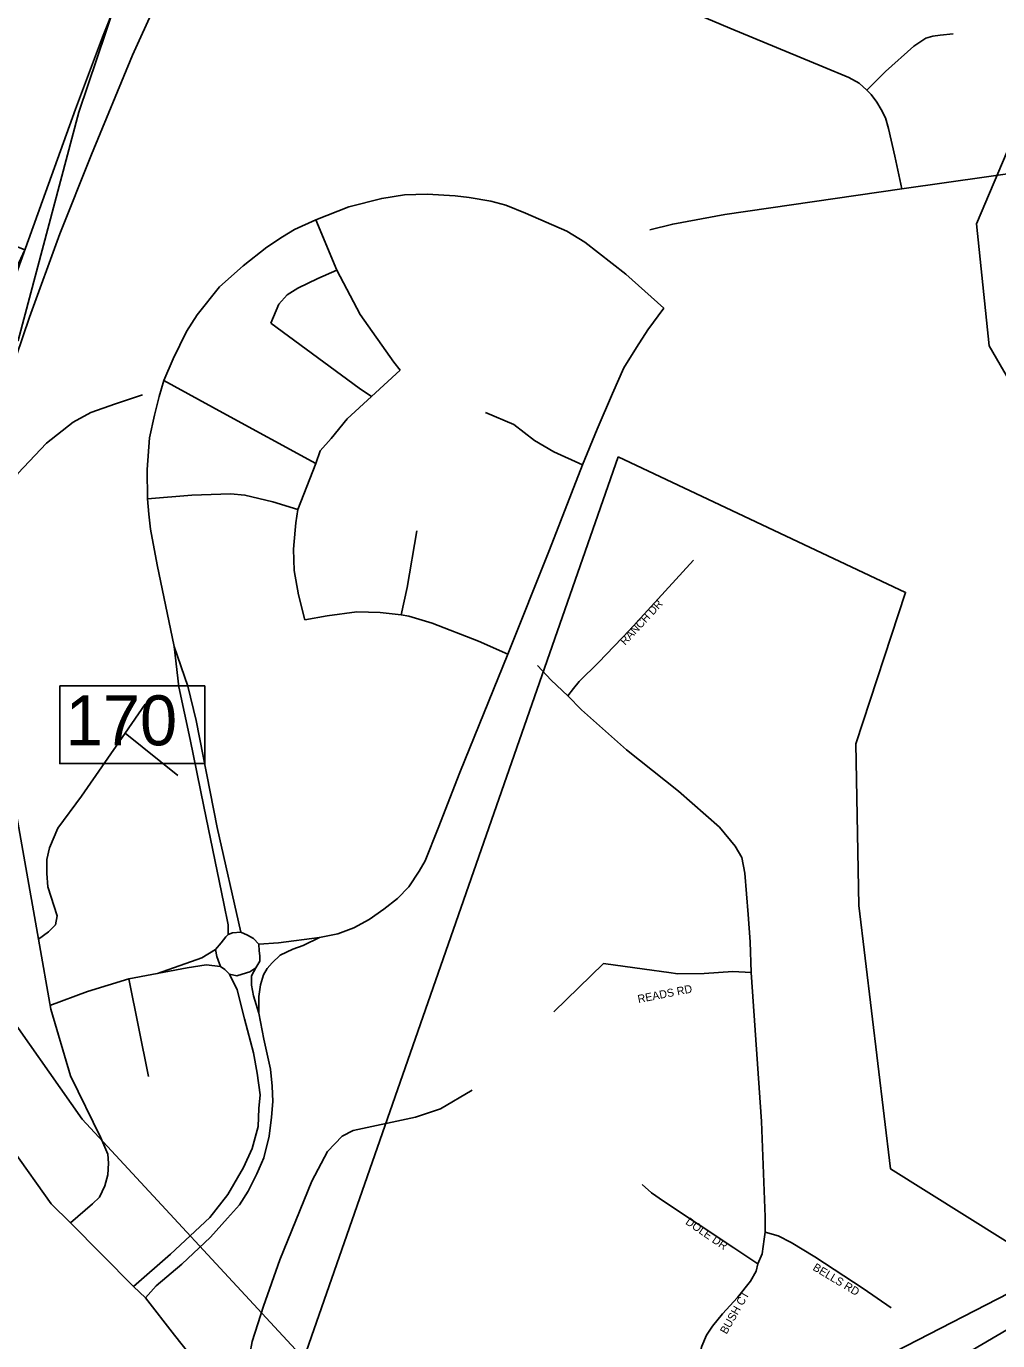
# Model space of a CAD drawing. Extents: x 2290615 to 2522933, y 819489 to 1012715.
# Drawn here: x 2399663 to 2402578, y 965987 to 969932 of the extents above; entities that cross this region are included whole.
import ezdxf

# ---------------------------------------------------------------- set-up
doc = ezdxf.new("R2010")
doc.units = 0
for name, color, linetype in [('Exist Boundary Political City Limit New', 7, 'Continuous'), ('Exist Hydrographic Misc Water Feature', 7, 'Continuous'), ('Exist Road Non-System Type 51', 7, 'Continuous'), ('Exist Road Primary Interstate Divided Center Attributed', 7, 'Continuous'), ('Exist Road Primary Interstate Interchange CELL', 7, 'Continuous'), ('Exist Road Primary NC Attributed', 7, 'Continuous'), ('Exist Road Secondary Type 51 Attributed', 7, 'Continuous'), ('Map Preparation Boundary City Limit Buffer Line', 7, 'Continuous')]:
    doc.layers.add(name, color=color, linetype=linetype)

msp = doc.modelspace()

# ---------------------------------------------------------------- linework, layer by layer
at = {"layer": 'Exist Boundary Political City Limit New'}
for points in [[(2401828.1, 974777.1), (2402082.3, 974670.9), (2401438.9, 973319.7), (2400923, 972312.7), (2400540.8, 971567), (2400082.2, 970356), (2400012.2, 970241.3), (2399821.1, 969674), (2399639.4, 968988.7), (2399541.5, 969007.9), (2399659.2, 969260.8), (2399441.1, 969349.1), (2399326.9, 969155.1), (2398980.7, 969285), (2398894.2, 969167.3), (2398542.8, 969279.8), (2398209.6, 969138.7), (2399316.1, 967384.2), (2399830.8, 966651.2), (2400496.2, 965932.8), (2401439.2, 968639.9)], [(2401439.2, 968639.9), (2402302.2, 968233), (2402152.3, 967778.7), (2402161.4, 967292.6), (2402256.8, 966502.1), (2402824.3, 966147.8), (2402329.4, 965857), (2402215.9, 965798), (2402106.9, 965752.5), (2402097.9, 965702.6), (2403001.3, 964934.8)], [(2401858.2, 966217.6), (2401786.5, 966265.2), (2401575.5, 966405.4), (2401539.5, 966430.6), (2401511.8, 966455.2)]]:
    msp.add_lwpolyline(points, dxfattribs=at)
at = {"layer": 'Exist Hydrographic Misc Water Feature'}
for points in [[(2402782.9, 967974.5), (2402782.9, 968575.3), (2402552.8, 968972.9), (2402514.9, 969339), (2402684.9, 969740), (2402702.7, 970216.7), (2402635.9, 970273.1), (2402551.8, 970299.2), (2401818.7, 970321.5), (2401633.8, 970392.8), (2401549.9, 970510.8), (2401529.8, 970733.3), (2401504.8, 970751.9), (2401342.8, 971621.9), (2401238.8, 971906.5), (2401110.7, 972186.8), (2401091.8, 972327.1), (2401261.8, 972705.2), (2401823.6, 973729.5), (2401967.8, 974122.9), (2402177.1, 974537.6)], [(2400671.9, 963774.3), (2401262.8, 964491.3), (2401411.9, 965157.3), (2401541.9, 965392.4), (2401797, 965645.8), (2402202, 965918.5), (2402714.8, 966182.6), (2403003.9, 966378.3), (2403316.8, 966650.5), (2403590, 966812.7), (2403906, 966848.7), (2403955, 966932.7), (2403976.9, 967166.7), (2404058.9, 967285), (2404330.8, 967447.2), (2404430.9, 967457.9), (2404707.9, 967344.5), (2404765.9, 967343.6), (2404782.1, 967338.5)]]:
    msp.add_lwpolyline(points, dxfattribs=at)
at = {"layer": 'Exist Road Non-System Type 51'}
for p, q in [((2400532.6, 969351.4), (2400595.2, 969199.9)), ((2400785.4, 968899.4), (2400699.8, 968820.4)), ((2400478.3, 968482), (2400531.8, 968619.5)), ((2399960.4, 967810.1), (2400019.7, 967897.4)), ((2399960.4, 967810.1), (2400118.5, 967683.3)), ((2399971.1, 967073.2), (2400030.4, 966779.3))]:
    msp.add_line(p, q, dxfattribs=at)
for points in [[(2402185.5, 969740.4), (2402162.4, 969761), (2402131.9, 969777.9), (2402055, 969810.4), (2401774.6, 969926.1), (2401465, 970058.7)], [(2402185.5, 969740.4), (2402241.4, 969796), (2402327.1, 969872.2), (2402362.9, 969896.9), (2402383.5, 969902.6), (2402406.1, 969905.9), (2402445.2, 969909.2)], [(2402290.4, 969444.5), (2402269.9, 969542), (2402250.5, 969625.6), (2402241.4, 969656.9), (2402228.7, 969682), (2402215.5, 969704.6), (2402199, 969727.3), (2402185.5, 969740.4)], [(2400532.6, 969351.4), (2400631.4, 969390.1), (2400730.2, 969415.6), (2400798.6, 969426.3), (2400866.1, 969428), (2400950.9, 969423), (2400992, 969418.1), (2401057.1, 969407.4), (2401102.4, 969395.1), (2401161.6, 969371.2), (2401285.1, 969316.8), (2401339.5, 969283.9), (2401463, 969187.6), (2401576.6, 969085.5)], [(2400076.5, 968868.9), (2400103.7, 968934), (2400144, 969015.5), (2400176.1, 969065.7), (2400243.6, 969149.7), (2400314.4, 969213.1), (2400385.2, 969269.1), (2400432.2, 969300.4), (2400468.4, 969321.8), (2400532.6, 969351.4)], [(2400595.2, 969199.9), (2400538.4, 969175.2), (2400478.3, 969146.4), (2400446.2, 969125.8), (2400421.5, 969097.8), (2400396.8, 969041)], [(2400595.2, 969199.9), (2400665.2, 969066.5), (2400766.4, 968924.1), (2400785.4, 968899.4)], [(2401576.6, 969085.5), (2401528.9, 969021.3), (2401494.3, 968967.7), (2401456.4, 968906.8), (2401422.6, 968829.4), (2401376.5, 968723.2), (2401332.1, 968616.2)], [(2400699.8, 968820.4), (2400662.7, 968845.9), (2400396.8, 969041)], [(2400027.1, 968514.1), (2400026.3, 968601.4), (2400032.9, 968696.9), (2400047.7, 968765.2), (2400062.5, 968821.2), (2400076.5, 968868.9)], [(2400531.8, 968619.5), (2400253.5, 968771.8), (2400076.5, 968868.9)], [(2400012.2, 968825.9), (2399931, 968799.1), (2399857.5, 968772.6), (2399804, 968743.8), (2399724.1, 968680.4), (2399638.3, 968589.8), (2399569.9, 968455.2), (2399532.2, 968308), (2399551.2, 968050.5), (2399566.8, 967939.4), (2399699.9, 967191.8)], [(2400699.8, 968820.4), (2400626.5, 968753.7), (2400578.7, 968694.4), (2400545, 968658.2), (2400531.8, 968619.5)], [(2401332.1, 968616.2), (2401246.4, 968654.9), (2401188, 968688.6), (2401126.2, 968737.2), (2401041.4, 968772.6)], [(2401332.1, 968616.2), (2401233.3, 968360.1), (2401108.1, 968047.3)], [(2400478.3, 968482), (2400403.4, 968504.2), (2400319.4, 968524.8), (2400276.6, 968528.9), (2400160.5, 968524.8), (2400027.1, 968514.1)], [(2400107, 968070.3), (2400055.9, 968315.7), (2400036.1, 968422.7), (2400031.2, 968467.2), (2400027.1, 968514.1)], [(2400498.9, 968150.2), (2400480.7, 968225.9), (2400466.8, 968298.4), (2400465.1, 968362.6), (2400470, 968419.4), (2400472.5, 968441.6), (2400478.3, 968482)], [(2400787.9, 968165.8), (2400806, 968247.3), (2400835.6, 968417.8)], [(2401288.2, 967922.2), (2401305.8, 967944.4), (2401322.5, 967965.4), (2401380.2, 968022.4), (2401474.2, 968120.8), (2401665.2, 968329.4)], [(2400787.9, 968165.8), (2400725.3, 968172.4), (2400655.3, 968174), (2400566.4, 968162.5), (2400498.9, 968150.2)], [(2401108.1, 968047.3), (2401020, 968086), (2400881.7, 968140.3), (2400811.7, 968161.7), (2400787.9, 968165.8)], [(2400269.1, 967205.8), (2400269.1, 967235.4), (2400256, 967298.8), (2400195.9, 967590.3), (2400155.5, 967791.2), (2400120.9, 967949.3), (2400107, 968070.3)], [(2400107, 968070.3), (2400148.1, 967951.7), (2400172.8, 967848), (2400236.2, 967526.9), (2400307, 967213.2)], [(2400543.3, 967196.7), (2400598.5, 967208.3), (2400646.2, 967226.4), (2400692.3, 967251.1), (2400736.8, 967282.4), (2400777.1, 967314.5), (2400810.9, 967349.1), (2400842.2, 967396), (2400860.3, 967427.3), (2400899, 967525.3), (2400964.9, 967692.4), (2401108.1, 968047.3)], [(2401288.2, 967922.1), (2401238.8, 967969.2), (2401197, 968013.8)], [(2401838.5, 967091.5), (2401835.2, 967183.6), (2401830, 967265.5), (2401819.5, 967390.4), (2401811, 967436.8), (2401790.8, 967471.2), (2401743.2, 967528.4), (2401620.8, 967636.6), (2401465, 967760.3), (2401329.5, 967880.7), (2401288.2, 967922.2)], [(2399699.9, 967191.8), (2399729.9, 967214), (2399751.3, 967235.4), (2399756.2, 967261.8), (2399728.2, 967349.1), (2399724.9, 967388.6), (2399724.9, 967431.4), (2399733.2, 967466), (2399757.9, 967525.3), (2399828.7, 967620.8), (2399960.4, 967810.1)], [(2400231.3, 967160.5), (2400248.6, 967181.1), (2400262.6, 967199.2), (2400269.1, 967205.8)], [(2400269.1, 967205.8), (2400282.3, 967210.7), (2400307, 967213.2)], [(2400307, 967213.2), (2400327.6, 967204.2), (2400345.7, 967193.5), (2400361.4, 967177)], [(2400361.4, 966969.5), (2400361.4, 967019.7), (2400366.3, 967055.1), (2400375.4, 967084.8), (2400386.1, 967103.7), (2400401.7, 967121), (2400425.6, 967144.1), (2400463.5, 967162.2), (2400494.7, 967172.9), (2400543.3, 967196.7)], [(2400361.4, 967177), (2400420.6, 967181.1), (2400543.3, 967196.7)], [(2399699.9, 967191.8), (2399737.3, 966981.9), (2399795.9, 966781.8), (2399887.4, 966595.7), (2399907.7, 966546.3), (2399910.2, 966519.1), (2399907.7, 966484.6), (2399899.5, 966451.6), (2399883, 966417.9), (2399862.4, 966397.3), (2399795.9, 966340.9)], [(2400231.3, 967160.5), (2400190.1, 967135.8), (2400057.3, 967089)], [(2400246.1, 967109.5), (2400239.5, 967128.4), (2400235.4, 967139.9), (2400231.3, 967160.5)], [(2400352.3, 967105.4), (2400363.8, 967125.9), (2400363.8, 967141.6), (2400362.2, 967157.2), (2400361.4, 967177)], [(2400246.1, 967109.5), (2400203.3, 967115.2), (2400146.5, 967105.4), (2399971.1, 967073.2)], [(2401838.2, 967091.5), (2401783.5, 967094.8), (2401697.2, 967089.1), (2401619, 967087.4), (2401592, 967091.6), (2401518.8, 967102.2), (2401395.8, 967118.8), (2401246.8, 966974.1)], [(2400273.3, 967087.2), (2400296.3, 967039.5), (2400318.5, 966953), (2400345.7, 966850.9), (2400356.4, 966790), (2400365.5, 966725), (2400361.4, 966683.8), (2400358.9, 966629.5), (2400340.8, 966563.6), (2400315.3, 966506.8), (2400268.3, 966425.3), (2400214, 966356.1), (2400096.2, 966246.6), (2399985.1, 966149.5)], [(2400273.3, 967087.2), (2400259.3, 967100.4), (2400246.1, 967109.5)], [(2400273.3, 967087.2), (2400295.5, 967082.3), (2400311.1, 967087.2), (2400334.2, 967093.8), (2400352.3, 967105.4)], [(2400361.4, 966969.5), (2400345.7, 967021.4), (2400339.1, 967053.5), (2400339.1, 967066.7), (2400339.1, 967082.3), (2400352.3, 967105.4)], [(2401880.8, 966312.8), (2401880.8, 966358.6), (2401869.2, 966644.4), (2401838.5, 967091.6)], [(2399971.1, 967073.2), (2399846.8, 967034.6), (2399734, 966992.6)], [(2400021.3, 966114.9), (2400053.4, 966151.1), (2400130, 966216.2), (2400216.5, 966297.7), (2400267.5, 966354.5), (2400303.7, 966394.8), (2400329.3, 966436), (2400355.6, 966487.9), (2400376.2, 966535.6), (2400391.8, 966600.7), (2400399.2, 966657.5), (2400403.4, 966704.4), (2400401.7, 966750.5), (2400395.9, 966801.5), (2400376.2, 966892.1), (2400361.4, 966969.5)], [(2401001.7, 966738.8), (2400906.2, 966683.1), (2400831.8, 966657.8), (2400644.7, 966618), (2400611, 966600.5), (2400567.7, 966554.9), (2400519.9, 966465.9), (2400424.4, 966229.5), (2400375.3, 966090.1), (2400340.8, 965983.8), (2400334.1, 965946.7), (2400340.8, 965910.8)], [(2401858.2, 966217.6), (2401871.5, 966247.3), (2401878, 966291.3), (2401880.8, 966312.9)], [(2401880.8, 966312.9), (2401919.5, 966301.3), (2401958.2, 966281.2), (2402029.5, 966238.1), (2402175.2, 966143.3), (2402259.2, 966085.2)], [(2401667.8, 965883.1), (2401676.8, 965918.9), (2401691, 965969.8), (2401704.8, 966002.8), (2401723, 966030.2), (2401752.8, 966066.9), (2401797.8, 966116.8), (2401836.2, 966165.4), (2401853.8, 966195.6), (2401858.2, 966217.6)]]:
    msp.add_lwpolyline(points, dxfattribs=at)
at = {"layer": 'Exist Road Primary Interstate Divided Center Attributed'}
for points in [[(2402882.4, 977570.2), (2402861.4, 977451.6), (2402837.1, 977314.8), (2402785.8, 977014), (2402721, 976610.6), (2402622.9, 976169.3), (2402531.1, 975819.9), (2402392.5, 975371.4), (2402229.6, 974908.6), (2402051.3, 974458.3), (2401829, 973968.4), (2401537.4, 973401.1), (2401207.9, 972761.8), (2400802.9, 971978.3), (2400492.3, 971329.9), (2400249.3, 970786), (2400103.5, 970431.2), (2399891.9, 969899.9), (2399810.9, 969683.8), (2399711.9, 969408.2), (2399619.2, 969149.1)], [(2399506.3, 968562.5), (2399572.4, 968763.5), (2399673.2, 969058.8), (2399764.1, 969309.2), (2399859.5, 969546.9), (2399981.9, 969845.9), (2400108.9, 970125.1), (2400260.1, 970438.4), (2400457.2, 970814.8), (2400702.9, 971250.7), (2401103.5, 971953.1), (2401470.8, 972608.7), (2401785.8, 973217.4), (2402037.8, 973775.7), (2402229.6, 974269.2), (2402398.8, 974780.7), (2402531.1, 975236.4), (2402653.5, 975747.9), (2402729.1, 976133.3), (2402800.2, 976594.3), (2402863.2, 977015.8), (2402916.3, 977313), (2402941.9, 977508.2)]]:
    msp.add_lwpolyline(points, dxfattribs=at)
at = {"layer": 'Exist Road Primary Interstate Interchange CELL'}
msp.add_lwpolyline([(2399764, 967952.2), (2400198.9, 967952.2), (2400198.9, 967719), (2399764, 967719)], close=True, dxfattribs=at)
at = {"layer": 'Exist Road Primary NC Attributed'}
for points in [[(2399795.9, 966340.9), (2399737.8, 966397.1), (2399506.9, 966721.7)], [(2400654.7, 965189), (2400592.3, 965282), (2400559.1, 965335.1), (2400461.5, 965485.8), (2400387.7, 965614.3), (2400212.3, 965872), (2400108.6, 966003.7), (2400021.3, 966114.9), (2399985.1, 966149.5), (2399795.9, 966340.9)]]:
    msp.add_lwpolyline(points, dxfattribs=at)
at = {"layer": 'Exist Road Secondary Type 51 Attributed'}
msp.add_lwpolyline([(2405208, 969910.7), (2405053.4, 969856), (2404903.5, 969815.5), (2404765.9, 969800), (2404224, 969717.9), (2402290.4, 969444.5), (2401760.1, 969366.8), (2401603.2, 969338.5), (2401534.4, 969321.1)], dxfattribs=at)
at = {"layer": 'Map Preparation Boundary City Limit Buffer Line'}
for points in [[(2401828.1, 974777.1), (2402082.3, 974670.9), (2401438.9, 973319.7), (2400923, 972312.7), (2400540.8, 971567), (2400082.2, 970356), (2400012.2, 970241.3), (2399821.1, 969674), (2399639.4, 968988.7), (2399541.5, 969007.9), (2399659.2, 969260.8), (2399441.1, 969349.1), (2399326.9, 969155.1), (2398980.7, 969285), (2398894.2, 969167.3), (2398542.8, 969279.8), (2398209.6, 969138.7), (2399316.1, 967384.2), (2399830.8, 966651.2), (2400496.2, 965932.8), (2401439.2, 968639.9)], [(2401439.2, 968639.9), (2402302.2, 968233), (2402152.3, 967778.7), (2402161.4, 967292.6), (2402256.8, 966502.1), (2402824.3, 966147.8), (2402329.4, 965857), (2402215.9, 965798), (2402106.9, 965752.5), (2402097.9, 965702.6), (2403001.3, 964934.8)], [(2401858.2, 966217.6), (2401786.5, 966265.2), (2401575.5, 966405.4), (2401539.5, 966430.6), (2401511.8, 966455.2)]]:
    msp.add_lwpolyline(points, dxfattribs=at)

# ---------------------------------------------------------------- texts
at = {"layer": 'Exist Boundary Political City Limit New'}
for s, rotation, p in [('  RANCH DR', 47.237, (2401448.2, 968059.6)), ('  READS RD', 11.2242, (2401483, 966996.5)), ('  BELLS RD', 329.0158, (2402006, 966209.4)), ('  BUSH CT', 60.4266, (2401755.8, 965988.9))]:
    msp.add_text(s, height=24.02, rotation=rotation, dxfattribs=at).set_placement(p)
at = {"layer": 'Exist Road Non-System Type 51'}
msp.add_text('  DOLE DR', height=24.02, rotation=325.511, dxfattribs=at).set_placement((2401624.8, 966348.6))
at = {"layer": 'Exist Road Primary Interstate Interchange CELL'}
msp.add_text('170', height=150, dxfattribs=at).set_placement((2399781.5, 967773.8))
at = {"layer": 'Map Preparation Boundary City Limit Buffer Line'}
for s, rotation, p in [('  RANCH DR', 47.237, (2401448.2, 968059.6)), ('  READS RD', 11.2242, (2401483, 966996.5)), ('  BELLS RD', 329.0158, (2402006, 966209.4)), ('  BUSH CT', 60.4266, (2401755.8, 965988.9))]:
    msp.add_text(s, height=24.02, rotation=rotation, dxfattribs=at).set_placement(p)

doc.saveas('drawing.dxf')
